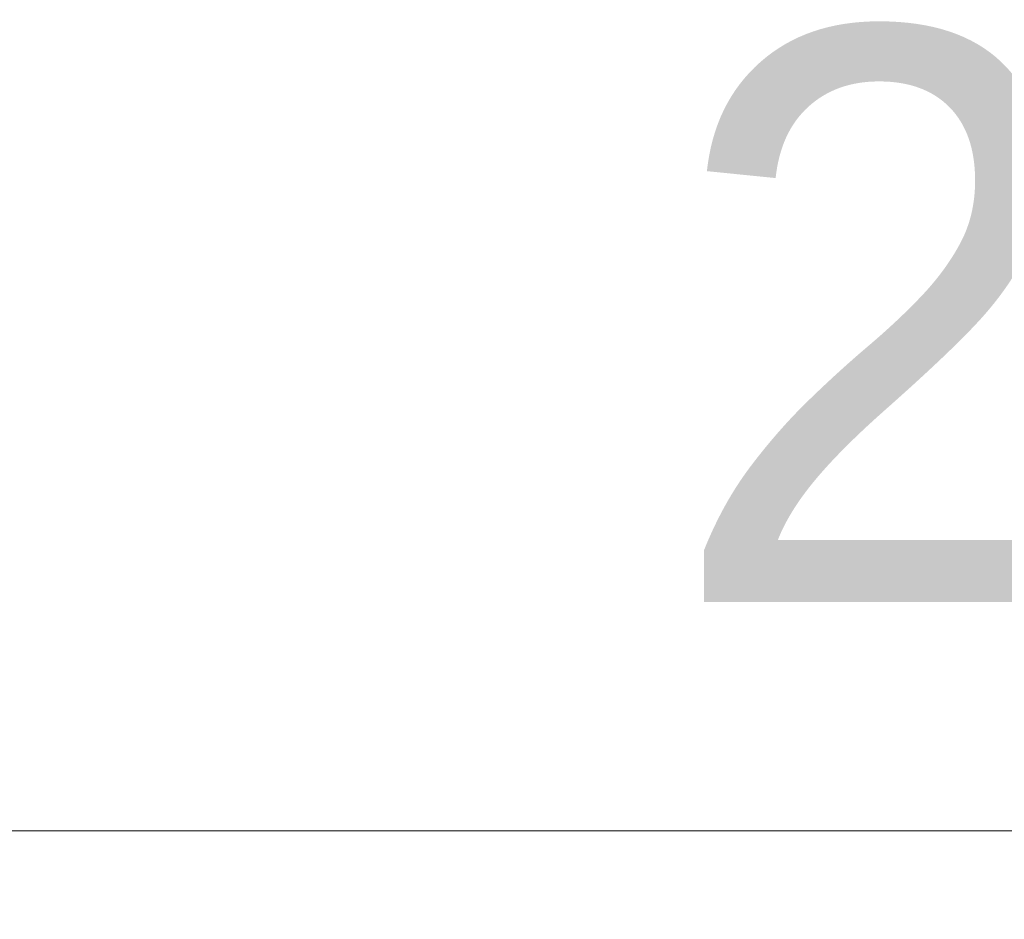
# Model space of a CAD drawing. Header units: millimetres. Extents: x -1970 to 61924, y -58230 to 6847.
# Tile 607 of 656: x 25218 to 25648, y -17119 to -16726. Entities that reach past the tile are written whole.
import ezdxf

# ---------------------------------------------------------------- set-up
doc = ezdxf.new("R2010")
doc.units = ezdxf.units.MM
doc.layers.add('COTAS_P', color=1, linetype='Continuous', lineweight=0)
doc.dimstyles.new('R19_100', dxfattribs={"dimtxt": 250, "dimasz": 150, "dimexe": 150, "dimexo": 80, "dimgap": 100, "dimtad": 1, "dimtih": 1, "dimtoh": 1, "dimdsep": 46, "dimcen": 0.09, "dimadec": 0, "dimazin": 0, "dimtfac": 1, "dimtdec": 4, "dimtofl": 0, "dimtmove": 0, "dimatfit": 3, "dimfxl": 1, "dimtolj": 1, "dimtzin": 0, "dimarcsym": 0})

# ---------------------------------------------------------------- blocks, each defined once
blk = doc.blocks.new('DIM_R26_29')
at = {"layer": 'COTAS_P'}
for p, q in [((24250.07, -17080), (24400.07, -17035)), ((26750.07, -17080), (26600.07, -17035)), ((24250.07, -17980), (24250.07, -17080)), ((24250.07, -17080), (26750.07, -17080)), ((24250.07, -17080), (24400.07, -17125)), ((26750.07, -17080), (26600.07, -17125)), ((26750.07, -17980), (26750.07, -17080))]:
    blk.add_line(p, q, dxfattribs=at)
blk.add_text('2500 P', height=250, dxfattribs=at).set_placement((25500.07, -16980))

msp = doc.modelspace()

# ---------------------------------------------------------------- dimensions: what is measured, and where the dimension line sits
at = {"layer": 'COTAS_P'}
dim = msp.add_aligned_dim(p1=(24250.067, -17980), p2=(26750.067, -17980), distance=900, text='<> P', dimstyle='R19_100', dxfattribs=at)
dim.commit()
dim.dimension.update_dxf_attribs({"geometry": 'DIM_R26_29', "text_midpoint": (25500.067, -17080)})

doc.saveas('drawing.dxf')
